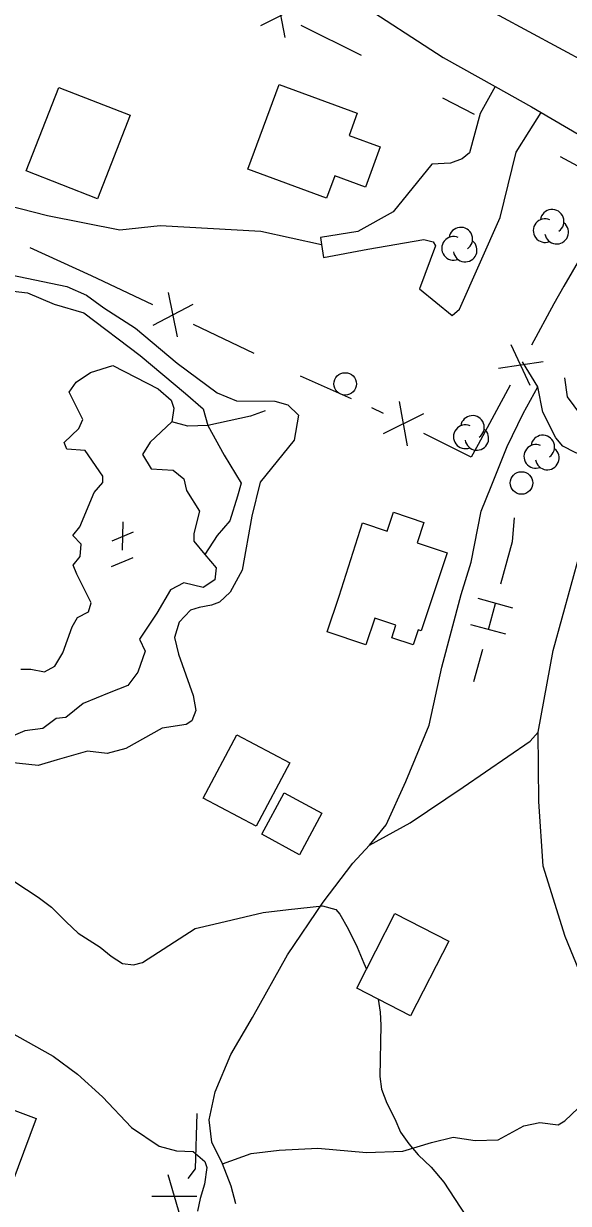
# Model space of a CAD drawing. Extents: x 362852 to 366875, y 5563573 to 5566479.
# Drawn here: x 363519.6 to 363568, y 5564223.1 to 5564327.8 of the extents above; entities that cross this region are included whole.
import ezdxf

# ---------------------------------------------------------------- set-up
doc = ezdxf.new("R2010")
doc.units = 0
for name, color, linetype in [('Niveau 19', 7, 'Continuous'), ('Niveau 2', 7, 'Continuous'), ('Niveau 21', 7, 'Continuous'), ('Niveau 22', 7, 'Continuous'), ('Niveau 3', 7, 'Continuous'), ('Niveau 31', 7, 'Continuous'), ('Niveau 36', 7, 'Continuous'), ('Niveau 37', 7, 'Continuous'), ('Niveau 4', 7, 'Continuous'), ('Niveau 44', 7, 'Continuous'), ('Niveau 7', 7, 'Continuous')]:
    doc.layers.add(name, color=color, linetype=linetype)

msp = doc.modelspace()

# ---------------------------------------------------------------- linework, layer by layer
at = {"layer": 'Niveau 19'}
for points in [[(363561.51, 5564322.2), (363560.17, 5564319.81), (363559.25, 5564316.31), (363558.59, 5564315.78), (363557.56, 5564315.38), (363555.9, 5564315.3), (363552.46, 5564311.06), (363549.32, 5564309.34), (363546, 5564308.81), (363546.09, 5564308.19), (363546.25, 5564307.03), (363550.2, 5564307.76), (363555.17, 5564308.63), (363556.01, 5564308.41), (363556.22, 5564308.06), (363554.78, 5564304.25), (363557.7, 5564301.86), (363558.34, 5564302.44), (363561.95, 5564310.58), (363563.39, 5564316.37), (363564.54, 5564318.19), (363565.61, 5564319.88)], [(363567.69, 5564296.33), (363567.92, 5564294.65), (363569.09, 5564293.07), (363570.51, 5564292.36), (363574.58, 5564292.14), (363577.09, 5564291.02), (363578.09, 5564289.92), (363576.91, 5564287.44), (363575.53, 5564287.21), (363572.2, 5564288.49), (363570.42, 5564288.91), (363568.64, 5564289.73), (363567.53, 5564290.27), (363566.91, 5564291.01), (363565.74, 5564293.29), (363565.32, 5564295.54), (363563.95, 5564297.76)]]:
    msp.add_lwpolyline(points, dxfattribs=at)
at = {"layer": 'Niveau 2'}
for points in [[(363518.48, 5564305.49), (363523.44, 5564304.44), (363525.2, 5564303.68), (363526.74, 5564302.56), (363529.57, 5564300.74), (363533.25, 5564297.65), (363536.8, 5564295.01), (363538.54, 5564294.3), (363541.94, 5564294.28), (363543.08, 5564293.94), (363544.03, 5564293.03), (363543.65, 5564290.8), (363540.63, 5564287.09), (363539.89, 5564284.08), (363539.03, 5564279.26), (363537.97, 5564277.31), (363537.03, 5564276.42), (363536.31, 5564276.18), (363535.21, 5564275.97), (363534.44, 5564275.71), (363533.44, 5564274.66), (363533.01, 5564273.29), (363533.38, 5564271.81), (363534.67, 5564268.15), (363534.92, 5564266.81), (363534.55, 5564265.91), (363534.06, 5564265.58), (363531.94, 5564265.25), (363528.69, 5564263.44), (363527.05, 5564263.01), (363525.28, 5564263.2), (363522.59, 5564262.45), (363520.92, 5564261.94), (363518.43, 5564262.2)], [(363516.63, 5564253.02), (363520.92, 5564250.26), (363522.1, 5564249.38), (363523.41, 5564248.05), (363524.46, 5564247.05), (363526.42, 5564245.81), (363527.38, 5564245.02), (363528.4, 5564244.38), (363529.39, 5564244.24), (363530.18, 5564244.44), (363534.86, 5564247.47), (363536.51, 5564247.86), (363540.9, 5564248.88), (363543.16, 5564249.15), (363546.16, 5564249.47), (363547.35, 5564249.16), (363547.72, 5564248.74), (363548.46, 5564247.43), (363549.26, 5564245.82), (363549.86, 5564244.39), (363550.08, 5564243.87)], [(363551.11, 5564241.2), (363551.3, 5564240.05), (363551.36, 5564238.88), (363551.26, 5564234.34), (363551.42, 5564233.21), (363551.88, 5564231.97), (363552.59, 5564230.57), (363553.09, 5564229.4), (363553.84, 5564228.35), (363554.68, 5564227.38), (363555.83, 5564226.3), (363556.96, 5564224.96), (363558.9, 5564221.96), (363559.97, 5564220.9), (363561.35, 5564220.17), (363562.53, 5564219.73), (363568.19, 5564218.03)], [(363517.51, 5564238.77), (363522.24, 5564236.14), (363524.41, 5564234.55), (363526.63, 5564232.54), (363529.21, 5564229.81), (363531.65, 5564228.15), (363533.2, 5564227.74), (363534.67, 5564227.67), (363535.72, 5564226.8), (363535.89, 5564226.25), (363535.69, 5564224.79), (363535.3, 5564223.5), (363535.07, 5564222.4)]]:
    msp.add_lwpolyline(points, dxfattribs=at)
at = {"layer": 'Niveau 21'}
for points in [[(363559.23, 5564329.96), (363569.77, 5564324.24), (363579.79, 5564318.56), (363591.72, 5564311.92), (363601.35, 5564306.35), (363602.43, 5564305.71), (363611.91, 5564300.14), (363622.25, 5564294.36), (363624.36, 5564294.1), (363626.63, 5564294.49), (363628.96, 5564295.35), (363630.84, 5564296.91), (363632.64, 5564299.48), (363633.32, 5564302.23), (363634.7, 5564313.39), (363637.3, 5564325.71), (363639.69, 5564337.17)], [(363549.06, 5564329.88), (363556.9, 5564324.78), (363561.51, 5564322.2), (363564.75, 5564320.38), (363565.61, 5564319.88), (363574.24, 5564314.84), (363576.36, 5564313.61), (363578.45, 5564312.41), (363590.62, 5564305.45), (363601.69, 5564298.85), (363611.95, 5564293.1), (363620.08, 5564288.27), (363621.28, 5564287.74), (363626.52, 5564285.37), (363627.94, 5564284.34), (363630.98, 5564282.13), (363632.43, 5564279.1), (363632.64, 5564271.74), (363632.53, 5564264.57)]]:
    msp.add_lwpolyline(points, dxfattribs=at)
at = {"layer": 'Niveau 22'}
for points in [[(363497.1, 5564313.6), (363500.44, 5564313.72), (363504.45, 5564313.72), (363508.65, 5564313.44), (363513.63, 5564312.83), (363516.98, 5564311.97), (363521.73, 5564310.76), (363528.15, 5564309.48), (363531.75, 5564309.86), (363540.69, 5564309.36), (363546.09, 5564308.19)], [(363538.47, 5564223.03), (363538.06, 5564224.61), (363537.28, 5564226.6), (363536.35, 5564228.52), (363536.09, 5564230.48), (363536.65, 5564232.98), (363538.04, 5564236.29), (363539.94, 5564239.57), (363543.06, 5564245.13), (363546.23, 5564249.8), (363548.86, 5564253.28), (363550.36, 5564254.88), (363551.83, 5564256.66), (363553.59, 5564260.53), (363555.65, 5564265.52), (363556.79, 5564270.65), (363558.51, 5564277.1), (363559.37, 5564279.97), (363560.28, 5564284.52), (363561.15, 5564286.69), (363562.59, 5564290.26), (363564, 5564293.17), (363565.32, 5564295.54)], [(363570.71, 5564239.55), (363567.74, 5564246.76), (363565.77, 5564253), (363565.4, 5564258.75), (363565.34, 5564264.91), (363566.67, 5564272.13), (363569.08, 5564280.85)], [(363550.36, 5564254.88), (363553.97, 5564256.85), (363558.66, 5564260.01), (363564.62, 5564264.1), (363565.34, 5564264.91)], [(363537.28, 5564226.6), (363539.83, 5564227.5), (363542.31, 5564227.81), (363545.76, 5564227.98), (363550.07, 5564227.59), (363553.32, 5564227.72), (363555.86, 5564228.49), (363557.79, 5564228.94), (363559.74, 5564228.67), (363561.77, 5564228.73), (363564.06, 5564229.96), (363565.49, 5564230.26), (363567.11, 5564230.04), (363567.7, 5564230.41), (363570.68, 5564233.21), (363572.12, 5564234.34)]]:
    msp.add_lwpolyline(points, dxfattribs=at)
at = {"layer": 'Niveau 3'}
for p, q in [((363528.43, 5564283.57), (363528.38, 5564281.05)), ((363527.49, 5564281.89), (363529.38, 5564282.68)), ((363527.41, 5564279.61), (363529.35, 5564280.4))]:
    msp.add_line(p, q, dxfattribs=at)
at = {"layer": 'Niveau 31'}
for points in [[(363529.09, 5564319.65), (363526.19, 5564312.22), (363519.85, 5564314.7), (363522.75, 5564322.12), (363529.09, 5564319.65)], [(363539.55, 5564314.86), (363542.31, 5564322.38), (363549.26, 5564319.83), (363548.53, 5564317.85), (363551.3, 5564316.84), (363549.99, 5564313.27), (363547.27, 5564314.26), (363546.54, 5564312.29), (363539.55, 5564314.86)], [(363547.66, 5564276.98), (363549.73, 5564283.47), (363551.92, 5564282.74), (363552.47, 5564284.42), (363555.19, 5564283.51), (363554.59, 5564281.7), (363557.25, 5564280.81), (363554.95, 5564273.89), (363554.68, 5564273.98), (363554.24, 5564272.64), (363552.33, 5564273.27), (363552.69, 5564274.38), (363550.81, 5564275.01), (363550.03, 5564272.65), (363546.6, 5564273.8), (363547.66, 5564276.98)], [(363543.27, 5564262.18), (363540.28, 5564256.55), (363535.58, 5564259.04), (363538.57, 5564264.67), (363543.27, 5564262.18)], [(363540.78, 5564255.83), (363542.76, 5564259.51), (363546.11, 5564257.7), (363544.13, 5564254.02), (363540.78, 5564255.83)], [(363557.4, 5564246.34), (363554, 5564239.72), (363549.21, 5564242.18), (363552.61, 5564248.8), (363557.4, 5564246.34)], [(363513.11, 5564233.46), (363520.73, 5564230.61), (363517.99, 5564223.31), (363510.38, 5564226.17), (363513.11, 5564233.46)]]:
    msp.add_lwpolyline(points, dxfattribs=at)
at = {"layer": 'Niveau 36'}
for centre in [(363548.18, 5564295.8), (363563.86, 5564287.01)]:
    msp.add_circle(centre, 1, dxfattribs=at)
at = {"layer": 'Niveau 37'}
for p, q in [((363542.85, 5564326.55), (363542.12, 5564330.48)), ((363540.7, 5564327.61), (363544.27, 5564329.41)), ((363549.65, 5564324.96), (363544.27, 5564327.62)), ((363559.67, 5564319.72), (363556.87, 5564321.17)), ((363567.3, 5564315.99), (363572.57, 5564313.12)), ((363570.63, 5564309.68), (363567.63, 5564304.48)), ((363525.66, 5564305.38), (363520.21, 5564307.89)), ((363533.29, 5564299.99), (363532.5, 5564303.91)), ((363531.12, 5564301.02), (363534.67, 5564302.87)), ((363540.11, 5564298.5), (363534.7, 5564301.08)), ((363564.63, 5564295.65), (363562.95, 5564299.28)), ((363565.77, 5564297.77), (363561.81, 5564297.17)), ((363548.75, 5564294.49), (363544.22, 5564296.5)), ((363562.84, 5564295.7), (363560, 5564290.42)), ((363553.74, 5564290.32), (363553.02, 5564294.25)), ((363551.59, 5564293.17), (363550.57, 5564293.68)), ((363551.59, 5564291.39), (363555.17, 5564293.18)), ((363562.02, 5564278.06), (363562.82, 5564280.95)), ((363559.63, 5564269.38), (363560.43, 5564272.27)), ((363533.58, 5564221.76), (363532.46, 5564225.61)), ((363535.02, 5564223.68), (363531.02, 5564223.69))]:
    msp.add_line(p, q, dxfattribs=at)
for points in [[(363531.09, 5564302.81), (363526.72, 5564304.89), (363525.66, 5564305.38)], [(363567.63, 5564304.48), (363566.72, 5564302.91), (363564.74, 5564299.23)], [(363560, 5564290.42), (363559.39, 5564289.29), (363555.17, 5564291.39)], [(363562.82, 5564280.95), (363563.06, 5564281.81), (363563.23, 5564283.91)], [(363563.09, 5564275.89), (363560, 5564276.75)], [(363560.91, 5564274.01), (363561.55, 5564276.32)], [(363562.45, 5564273.58), (363559.36, 5564274.43)], [(363535, 5564231.06), (363534.87, 5564226.14), (363534.22, 5564225.28)]]:
    msp.add_lwpolyline(points, dxfattribs=at)
at = {"layer": 'Niveau 4'}
for points in [[(363519.37, 5564270.49), (363520.25, 5564270.48), (363521.48, 5564270.25), (363522.39, 5564270.76), (363523.09, 5564271.93), (363523.94, 5564274.23), (363524.41, 5564275.06), (363525.38, 5564275.59), (363525.61, 5564276.38), (363524.35, 5564278.92), (363524.02, 5564279.72), (363524.64, 5564280.49), (363524.74, 5564281.59), (363523.98, 5564282.34), (363524.6, 5564283.11), (363525.89, 5564286.16), (363526.65, 5564287.04), (363526.66, 5564287.61), (363525.08, 5564289.89), (363523.45, 5564290.02), (363523.21, 5564290.61), (363524.51, 5564291.85), (363524.87, 5564292.63), (363523.66, 5564295.07), (363524.29, 5564295.96), (363525.56, 5564296.81), (363527.55, 5564297.45), (363531.56, 5564295.37), (363532.73, 5564294.36), (363532.97, 5564293.65), (363532.79, 5564292.44), (363530.85, 5564290.62), (363530.18, 5564289.53), (363530.96, 5564288.28), (363532.89, 5564288.16), (363533.85, 5564287.37), (363534.09, 5564286.34), (363535.24, 5564284.5), (363534.75, 5564282.54), (363534.73, 5564281.84), (363535.72, 5564280.67), (363536.73, 5564279.48), (363536.6, 5564278.42), (363535.57, 5564277.74), (363533.84, 5564278.14), (363532.66, 5564277.52), (363531.46, 5564275.45), (363529.91, 5564273.16), (363530.43, 5564272.07), (363529.77, 5564270.22), (363528.88, 5564269.03), (363527.21, 5564268.39), (363524.92, 5564267.43), (363523.36, 5564266.21), (363522.52, 5564266.11), (363521.33, 5564265.23), (363519.73, 5564265), (363517.65, 5564264.12)], [(363541.09, 5564293.41), (363539.77, 5564292.94), (363535.99, 5564292.1), (363534.2, 5564292.04), (363532.79, 5564292.44)]]:
    msp.add_lwpolyline(points, dxfattribs=at)
at = {"layer": 'Niveau 44'}
for centre, start, end in [((363566.58, 5564310.23), 304.3592, 171.8163), ((363558.46, 5564308.65), 304.3592, 171.8163), ((363565.95, 5564309.41), 66.2054, 291.894), ((363566.98, 5564309.27), 189.0269, 51.7112), ((363557.82, 5564307.83), 66.2054, 291.894), ((363558.85, 5564307.68), 189.0269, 51.7112), ((363559.5, 5564291.94), 304.3592, 171.8163), ((363558.86, 5564291.11), 66.2054, 291.894), ((363559.89, 5564290.97), 189.0269, 51.7112), ((363565.75, 5564290.2), 304.3592, 171.8163), ((363565.12, 5564289.37), 66.2054, 291.894), ((363566.15, 5564289.23), 189.0269, 51.7112)]:
    msp.add_arc(centre, 1.05, start, end, dxfattribs=at)
at = {"layer": 'Niveau 7'}
msp.add_lwpolyline([(363488.55, 5564299.25), (363492.3, 5564304.51), (363497.02, 5564308.94), (363499.61, 5564310.09), (363501.74, 5564309.79), (363504.67, 5564307.89), (363509.28, 5564306.63), (363515.61, 5564304.39), (363519.95, 5564303.9), (363522.32, 5564302.89), (363524.97, 5564302.12), (363529.97, 5564298.31), (363534, 5564294.94), (363535.57, 5564293.59), (363535.99, 5564292.1), (363537.45, 5564289.47), (363538.96, 5564286.99), (363538.63, 5564285.85), (363537.94, 5564283.66), (363536.82, 5564282.35), (363535.72, 5564280.67)], dxfattribs=at)

doc.saveas('drawing.dxf')
